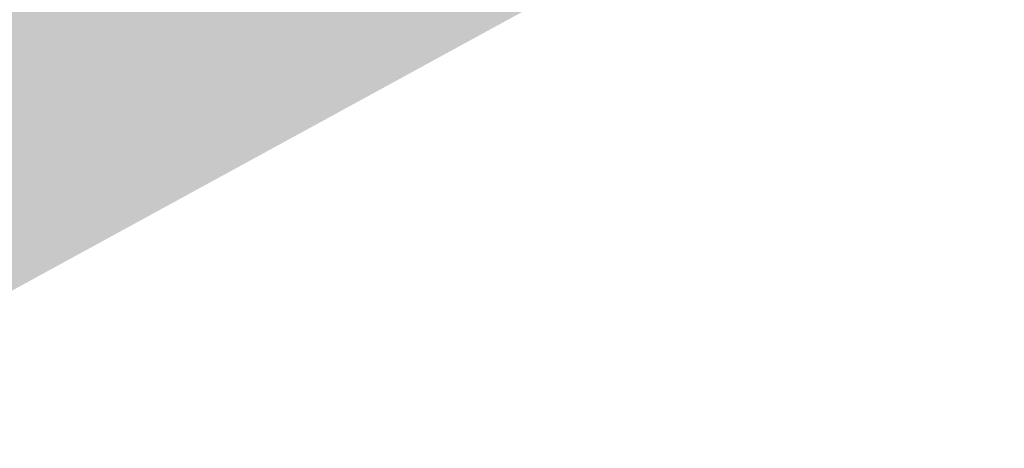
# Model space of a CAD drawing. Header units: metres. Extents: x 164696 to 183842, y 382615 to 387356.
# Tile 421 of 656: x 182649.72 to 182652.71, y 386605.61 to 386606.91. Entities that reach past the tile are written whole.
import ezdxf

# ---------------------------------------------------------------- set-up
doc = ezdxf.new("R2010")
doc.units = ezdxf.units.M
doc.layers.add('C3D-SURFACE_TINSURFACE', color=7, linetype='Continuous')

msp = doc.modelspace()

# ---------------------------------------------------------------- linework, layer by layer
at = {"layer": 'C3D-SURFACE_TINSURFACE', "color": 1, "linetype": 'Continuous', "lineweight": -3, "true_color": 0xe60000}
for points in [[(182649.3242, 386605.8876), (182653.8203, 386608.3412), (182652.1485, 386607.4848)], [(182649.1089, 386605.7849), (182651.724, 386607.2637), (182650.5305, 386606.6344)], [(182651.724, 386607.2637), (182650.6958, 386606.9818), (182650.5305, 386606.6344)], [(182650.4732, 386607.1758), (182650.3629, 386606.9363), (182650.3911, 386606.8811)], [(182650.4732, 386607.1758), (182650.3911, 386606.8811), (182650.4873, 386607.1482)], [(182650.5158, 386607.1658), (182650.4209, 386606.8165), (182650.513, 386607.1219)], [(182650.494, 386607.1323), (182650.4209, 386606.8165), (182650.5158, 386607.1658)], [(182650.4873, 386607.1482), (182650.3911, 386606.8811), (182650.4044, 386606.8492)], [(182650.4873, 386607.1482), (182650.4044, 386606.8492), (182650.494, 386607.1323)], [(182650.494, 386607.1323), (182650.4044, 386606.8492), (182650.4209, 386606.8165)], [(182650.674, 386607.1424), (182650.513, 386607.1219), (182650.4209, 386606.8165)], [(182650.674, 386607.1424), (182650.4209, 386606.8165), (182650.4374, 386606.7837)], [(182650.674, 386607.1424), (182650.4374, 386606.7837), (182650.6823, 386607.126)], [(182650.675, 386607.0139), (182650.6823, 386607.126), (182650.4374, 386606.7837)], [(182649.7797, 386607.0026), (182650.4374, 386606.7837), (182649.8535, 386607.0337)], [(182650.4044, 386606.8492), (182649.8901, 386607.0531), (182649.8535, 386607.0337)], [(182650.4044, 386606.8492), (182649.8535, 386607.0337), (182650.4209, 386606.8165)], [(182649.8535, 386607.0337), (182650.4374, 386606.7837), (182650.4209, 386606.8165)], [(182649.8901, 386607.0531), (182650.3911, 386606.8811), (182650.3629, 386606.9363)], [(182649.8901, 386607.0531), (182650.4044, 386606.8492), (182650.3911, 386606.8811)], [(182650.675, 386607.0139), (182650.4374, 386606.7837), (182650.4949, 386606.6894)], [(182650.675, 386607.0139), (182650.4949, 386606.6894), (182650.5305, 386606.6344)], [(182650.675, 386607.0139), (182650.5305, 386606.6344), (182650.6958, 386606.9818)], [(182649.7042, 386606.9666), (182649.5115, 386606.7918), (182649.7419, 386606.9846)], [(182649.7419, 386606.9846), (182649.5115, 386606.7918), (182650.4705, 386606.7182)], [(182649.7419, 386606.9846), (182650.454, 386606.751), (182649.7797, 386607.0026)], [(182649.7419, 386606.9846), (182650.4705, 386606.7182), (182650.454, 386606.751)], [(182649.7797, 386607.0026), (182650.454, 386606.751), (182650.4374, 386606.7837)], [(182649.1089, 386605.7849), (182650.5305, 386606.6344), (182649.5115, 386606.7918)], [(182650.5305, 386606.6344), (182650.4705, 386606.7182), (182649.5115, 386606.7918)], [(182650.4949, 386606.6894), (182650.4374, 386606.7837), (182650.454, 386606.751)], [(182650.4949, 386606.6894), (182650.454, 386606.751), (182650.4705, 386606.7182)], [(182650.5305, 386606.6344), (182650.4949, 386606.6894), (182650.4705, 386606.7182)]]:
    msp.add_solid(points, dxfattribs=at)
at = {"layer": 'C3D-SURFACE_TINSURFACE', "color": 11, "linetype": 'Continuous', "lineweight": -3, "true_color": 0xff8585}
for points in [[(182651.9627, 386607.3896), (182649.3242, 386605.8876), (182652.1485, 386607.4848)], [(182651.9627, 386607.3896), (182648.8246, 386605.615), (182649.3242, 386605.8876)], [(182651.9627, 386607.3896), (182649.1089, 386605.7849), (182648.8246, 386605.615)], [(182651.9627, 386607.3896), (182651.724, 386607.2637), (182649.1089, 386605.7849)]]:
    msp.add_solid(points, dxfattribs=at)

doc.saveas('drawing.dxf')
